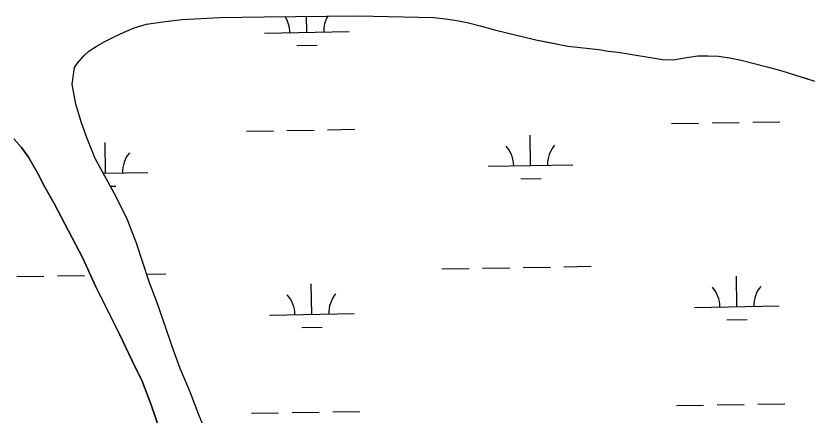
# Model space of a CAD drawing. Extents: x 3914892 to 3953151, y 242587 to 268572.
# Drawn here: x 3919546 to 3920480, y 260615 to 261086 of the extents above; entities that cross this region are included whole.
import ezdxf

# ---------------------------------------------------------------- set-up
doc = ezdxf.new("R2010")
doc.units = 0
for name, color, linetype in [('V-GRID-MAJR', 7, 'Continuous'), ('V-TOPO-SHOR', 7, 'Continuous'), ('V-WETL-SWMP', 7, 'Continuous')]:
    doc.layers.add(name, color=color, linetype=linetype)

msp = doc.modelspace()

# ---------------------------------------------------------------- linework, layer by layer
at = {"layer": 'V-GRID-MAJR'}
msp.add_spline([(3918942.3880000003, 260140.297), (3924259.416, 260233.496), (3929576.431, 260327.467), (3934893.433, 260422.212), (3940210.42, 260517.73), (3945527.394, 260614.022), (3950844.353, 260711.087), (3950844.3540000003, 260711.087)], degree=3, dxfattribs=at)
at = {"layer": 'V-TOPO-SHOR'}
for points in [[(3919772.622, 260590.111), (3919762.307, 260615.65), (3919752.171, 260641.75400000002), (3919740.125, 260670.266), (3919730.739, 260696.382), (3919723.102, 260718.39800000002), (3919713.106, 260747.691), (3919703.552, 260772.492), (3919688.441, 260818.02300000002), (3919678.097, 260845.624), (3919664.568, 260872.991), (3919650.6950000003, 260898.102), (3919639.7090000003, 260918.195), (3919630.176, 260941.681), (3919623.528, 260960.14800000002), (3919617.015, 260982.181), (3919612.733, 261005.559), (3919615.254, 261025.285), (3919618.74, 261030.587), (3919625.932, 261038.757), (3919632.224, 261044.475), (3919642.0670000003, 261050.995), (3919650.9960000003, 261056.003), (3919662.164, 261061.604), (3919673.895, 261067.21600000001), (3919686.008, 261072.27000000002), (3919700.387, 261076.419), (3919719.475, 261079.139), (3919742.1240000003, 261081.91), (3919786.721, 261084.255)], [(3919786.721, 261084.255), (3919839.4, 261085.218), (3919950.022, 261086.285), (3920039.4990000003, 261084.41700000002), (3920053.211, 261082.93), (3920064.487, 261081.222), (3920078.782, 261078.242), (3920094.4, 261074.535), (3920111.163, 261069.718), (3920127.16, 261065.829), (3920143.72, 261061.76), (3920159.901, 261058.06100000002), (3920176.642, 261054.74300000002), (3920197.892, 261050.557), (3920234.33, 261046.592), (3920245.61, 261044.696), (3920257.253, 261043.555), (3920309.698, 261034.951), (3920322.269, 261034.575), (3920331.251, 261035.832), (3920340.6, 261037.657), (3920351.08, 261039.123), (3920363.454, 261039.30800000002), (3920375.464, 261038.73200000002), (3920388.429, 261036.862), (3920402.538, 261033.882), (3920417.785, 261029.981), (3920431.335, 261026.616), (3920449.038, 261021.627), (3920466.552, 261016.448), (3920481.058, 261011.973)], [(3919807.77, 260279.00400000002), (3919801.575, 260304.977), (3919795.785, 260328.89500000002), (3919788.7770000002, 260358.98200000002), (3919782.029, 260384.386), (3919773.538, 260413.326), (3919764.846, 260443.20200000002), (3919755.274, 260469.314), (3919736.531, 260532.421), (3919727.073, 260563.412), (3919716.853, 260595.139), (3919706.06, 260627.61000000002), (3919695.1550000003, 260655.203), (3919683.934, 260678.479), (3919668.643, 260710.882), (3919655.309, 260737.688), (3919640.4420000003, 260766.723), (3919625.132, 260800.439), (3919591.551, 260865.015), (3919580.006, 260884.911), (3919571.9020000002, 260900.355), (3919560.933, 260919.51), (3919552.7, 260931.013), (3919543.736, 260941.196)]]:
    msp.add_lwpolyline(points, dxfattribs=at)
at = {"layer": 'V-WETL-SWMP'}
for p, q in [((3919889.5724469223, 261066.86233341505), (3919889.23543584, 261085.69868132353)), ((3919839.580447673, 261065.96790006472), (3919939.564446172, 261067.75676676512)), ((3919877.8504071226, 261051.2191386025), (3919901.8465667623, 261051.6484666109)), ((3920320.0688051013, 260959.11409807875), (3920352.063684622, 260959.6865354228)), ((3920368.061124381, 260959.97275409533), (3920400.056003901, 260960.54519143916)), ((3920416.053443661, 260960.83141011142), (3920448.0483231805, 260961.40384745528)), ((3919818.2411179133, 260950.13563299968), (3919850.235997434, 260950.70807034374)), ((3919866.233437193, 260950.99428901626), (3919898.228316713, 260951.5667263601)), ((3919914.2257564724, 260951.85294503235), (3919946.2206359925, 260952.4253823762)), ((3919543.735, 260941.19599999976), (3919552.699, 260931.01399999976)), ((3920153.8621086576, 260909.70297531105), (3920153.2181166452, 260945.69721477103)), ((3919552.699, 260931.014), (3919560.932, 260919.509)), ((3919652.034421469, 260900.724510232), (3919651.390429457, 260936.71874969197)), ((3919560.932, 260919.509), (3919571.9020000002, 260900.35499999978)), ((3920103.870109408, 260908.80854196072), (3920203.8541079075, 260910.5974086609)), ((3919571.9020000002, 260900.35499999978), (3919580.006, 260884.91)), ((3919649.3431138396, 260900.6763586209), (3919702.0264207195, 260901.61894358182)), ((3920142.1400688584, 260894.0597804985), (3920166.1362284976, 260894.4891085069)), ((3919580.006, 260884.91), (3919591.5500000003, 260865.015)), ((3919657.7474344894, 260885.3932551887), (3919664.3085413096, 260885.51064342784)), ((3919591.5500000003, 260865.015), (3919625.131, 260800.43899999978)), ((3919625.131, 260800.43899999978), (3919640.4420000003, 260766.723)), ((3920193.1600732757, 260790.31585978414), (3920225.1549527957, 260790.8882971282)), ((3919700.561552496, 260781.5025186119), (3919723.3272656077, 260781.90983204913)), ((3920049.1831154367, 260787.7398917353), (3920081.1779949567, 260788.3123290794)), ((3920097.1754347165, 260788.59854775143), (3920129.170314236, 260789.17098509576)), ((3920145.167753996, 260789.4572037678), (3920177.162633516, 260790.02964111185)), ((3919547.3554282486, 260778.76142665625), (3919579.350307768, 260779.33386400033)), ((3919595.347747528, 260779.62008267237), (3919627.342627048, 260780.1925200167)), ((3920397.3512464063, 260743.21903148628), (3920396.7072543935, 260779.21327094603)), ((3919640.4420000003, 260766.723), (3919655.309, 260737.68899999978)), ((3919895.523559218, 260734.2405664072), (3919894.8795672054, 260770.23480586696)), ((3920347.3592471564, 260742.32459813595), (3920447.343245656, 260744.11346483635)), ((3919655.309, 260737.68899999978), (3919668.643, 260710.882)), ((3919845.531559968, 260733.34613305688), (3919945.515558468, 260735.13499975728)), ((3920385.629206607, 260727.57583667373), (3920409.6253662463, 260728.00516468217)), ((3919883.8015194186, 260718.59737159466), (3919907.7976790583, 260719.0266996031)), ((3919668.643, 260710.882), (3919683.934, 260678.478)), ((3919683.934, 260678.478), (3919695.154, 260655.203)), ((3919695.154, 260655.203), (3919706.061, 260627.60999999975)), ((3919706.061, 260627.60999999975), (3919716.853, 260595.13999999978)), ((3920326.0199173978, 260626.4923310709), (3920358.0147969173, 260627.06476841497)), ((3920374.012236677, 260627.3509870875), (3920406.0071161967, 260627.92342443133)), ((3920422.004555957, 260628.20964310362), (3920453.9994354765, 260628.78208044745)), ((3919824.1922302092, 260617.51386599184), (3919856.1871097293, 260618.0863033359)), ((3919872.184549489, 260618.37252200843), (3919904.1794290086, 260618.94495935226)), ((3919920.176868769, 260619.23117802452), (3919952.1717482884, 260619.80361536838))]:
    msp.add_line(p, q, dxfattribs=at)
for points in [[(3919772.622, 260590.111), (3919762.307, 260615.65), (3919752.171, 260641.75400000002), (3919740.125, 260670.267), (3919730.739, 260696.382), (3919723.1010000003, 260718.39800000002), (3919713.106, 260747.691), (3919703.552, 260772.491), (3919688.4420000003, 260818.024), (3919678.097, 260845.625), (3919664.5670000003, 260872.992), (3919639.71, 260918.19400000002), (3919630.176, 260941.682), (3919623.528, 260960.14800000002), (3919617.015, 260982.18), (3919612.733, 261005.55800000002), (3919615.255, 261025.285), (3919618.74, 261030.587), (3919625.933, 261038.756), (3919632.224, 261044.47400000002), (3919642.0670000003, 261050.995), (3919650.995, 261056.002), (3919662.163, 261061.605), (3919673.895, 261067.21600000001), (3919686.009, 261072.27000000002), (3919700.387, 261076.42), (3919719.475, 261079.139), (3919742.1240000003, 261081.91), (3919786.72, 261084.255), (3919839.4, 261085.218), (3919950.023, 261086.285), (3920039.4990000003, 261084.416), (3920053.21, 261082.93), (3920064.487, 261081.22100000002), (3920078.782, 261078.24300000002), (3920094.401, 261074.536), (3920111.162, 261069.719), (3920143.721, 261061.76), (3920159.9020000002, 261058.06100000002), (3920197.892, 261050.557), (3920234.33, 261046.593), (3920245.61, 261044.696), (3920257.253, 261043.555)], [(3920257.253, 261043.555), (3920309.699, 261034.95200000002), (3920322.268, 261034.574), (3920331.251, 261035.832), (3920340.6, 261037.657), (3920351.08, 261039.124), (3920363.454, 261039.307), (3920375.464, 261038.733), (3920388.43, 261036.862), (3920402.538, 261033.882), (3920431.336, 261026.617), (3920449.037, 261021.627), (3920466.5530000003, 261016.44700000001), (3920496.884, 261006.95500000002)]]:
    msp.add_lwpolyline(points, dxfattribs=at)
for centre, radius, start, end in [((3919834.329856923, 261066.34883813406), 35.24628790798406, 0.2531797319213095, 32.824637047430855), ((3919944.79804973, 261068.32528311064), 35.24628790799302, 150.0155537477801, 181.79683506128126), ((3920098.619518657, 260909.18948003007), 35.24628790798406, 0.25317973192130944, 41.79683806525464), ((3920209.087711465, 260911.16592500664), 35.24628790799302, 140.25317672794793, 181.79683506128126), ((3919707.260024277, 260902.18745992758), 35.24628790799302, 140.25317672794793, 181.79683506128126), ((3920342.1086564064, 260742.7055362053), 35.24628790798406, 0.25317973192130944, 41.79683806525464), ((3920452.576849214, 260744.68198118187), 35.24628790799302, 140.25317672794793, 181.79683506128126), ((3919840.2809692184, 260733.72707112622), 35.24628790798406, 0.25317973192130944, 41.79683806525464), ((3919950.7491620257, 260735.7035161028), 35.24628790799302, 140.25317672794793, 181.79683506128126)]:
    msp.add_arc(centre, radius, start, end, dxfattribs=at)

doc.saveas('drawing.dxf')
